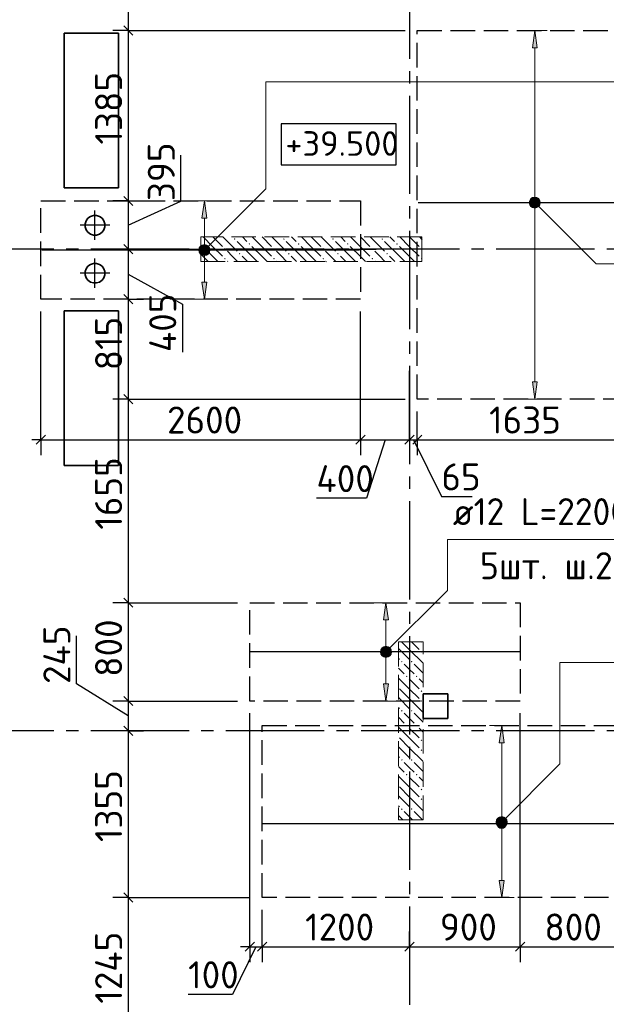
# Model space of a CAD drawing. Header units: millimetres. Extents: x 40580 to 1930067, y -240640 to 81020.
# Tile 348 of 656: x 1033623 to 1038396, y -218039 to -210025. Entities that reach past the tile are written whole.
import ezdxf

# ---------------------------------------------------------------- set-up
doc = ezdxf.new("R2010")
doc.units = ezdxf.units.MM
for name, pattern in [('______2', [270, 200, -70]), ('______5', [1100, 800, -100, 100, -100]), ('CENTER', [2, 1.25, -0.25, 0.25, -0.25])]:
    doc.linetypes.add(name, pattern=pattern)
for name, color, linetype, lineweight in [('Standard', 7, 'Continuous', 25), ('Высотные отметки', 7, 'Continuous', 25), ('ДОП Верх по У', 7, 'Continuous', 25), ('ЖБ Перекрытие верхний уровень', 7, 'Continuous', 35), ('ОСИ', 7, 'CENTER', 15), ('Позиционная метка номер позиции', 7, 'Continuous', 13), ('Примечания', 7, 'Continuous', 13)]:
    doc.layers.add(name, color=color, linetype=linetype, lineweight=lineweight)
doc.layers.add('ЖБ Пилон', color=7, linetype='______2', lineweight=13, true_color=0xa0a0a0)
doc.styles.add('GOST 2.304', font='isocpeur.ttf', dxfattribs={"width": 0.8})
doc.styles.add('ISOCPEUR', font='isocpeur.ttf')

msp = doc.modelspace()

# ---------------------------------------------------------------- hatches: boundary and pattern name
at = {"layer": 'ДОП Верх по У', "linetype": 'Continuous', "lineweight": 13, "transparency": 33554687}
for points in [[(1037834.6, -210253), (1037814.6, -210113), (1037794.6, -210253)], [(1037782.4, -211494.3), (1037846.9, -211494.3), (1037833.4, -211480.7)], [(1037782.4, -211494.3), (1037833.4, -211480.7), (1037795.9, -211480.7)], [(1037795.9, -211480.7), (1037833.4, -211480.7), (1037814.6, -211475.5)], [(1035145.6, -211640), (1035125.6, -211500), (1035105.6, -211640)], [(1037777.1, -211513), (1037852.1, -211513), (1037846.9, -211494.3)], [(1037777.1, -211513), (1037846.9, -211494.3), (1037782.4, -211494.3)], [(1037782.4, -211531.7), (1037852.1, -211513), (1037777.1, -211513)], [(1037782.4, -211531.7), (1037846.9, -211531.7), (1037852.1, -211513)], [(1037795.9, -211545.2), (1037846.9, -211531.7), (1037782.4, -211531.7)], [(1037795.9, -211545.2), (1037833.4, -211545.2), (1037846.9, -211531.7)], [(1037833.4, -211545.2), (1037795.9, -211545.2), (1037814.6, -211550.5)], [(1035088.1, -211900), (1035163.1, -211900), (1035157.9, -211881.2)], [(1035088.1, -211900), (1035157.9, -211881.2), (1035093.4, -211881.2)], [(1035093.4, -211881.2), (1035157.9, -211881.2), (1035144.4, -211867.7)], [(1035093.4, -211881.2), (1035144.4, -211867.7), (1035106.9, -211867.7)], [(1035106.9, -211867.7), (1035144.4, -211867.7), (1035125.6, -211862.5)], [(1035093.4, -211918.7), (1035163.1, -211900), (1035088.1, -211900)], [(1035093.4, -211918.7), (1035157.9, -211918.7), (1035163.1, -211900)], [(1035106.9, -211932.2), (1035157.9, -211918.7), (1035093.4, -211918.7)], [(1035106.9, -211932.2), (1035144.4, -211932.2), (1035157.9, -211918.7)], [(1035144.4, -211932.2), (1035106.9, -211932.2), (1035125.6, -211937.5)], [(1036623.2, -214910), (1036603.2, -214770), (1036583.2, -214910)], [(1036565.7, -215170), (1036640.7, -215170), (1036635.5, -215151.2)], [(1036565.7, -215170), (1036635.5, -215151.2), (1036571, -215151.2)], [(1036571, -215188.7), (1036640.7, -215170), (1036565.7, -215170)], [(1036571, -215151.2), (1036635.5, -215151.2), (1036622, -215137.7)], [(1036571, -215151.2), (1036622, -215137.7), (1036584.5, -215137.7)], [(1036571, -215188.7), (1036635.5, -215188.7), (1036640.7, -215170)], [(1036584.5, -215137.7), (1036622, -215137.7), (1036603.2, -215132.5)], [(1036584.5, -215202.2), (1036635.5, -215188.7), (1036571, -215188.7)], [(1036584.5, -215202.2), (1036622, -215202.2), (1036635.5, -215188.7)], [(1036622, -215202.2), (1036584.5, -215202.2), (1036603.2, -215207.5)], [(1037565.6, -215910), (1037545.6, -215770), (1037525.6, -215910)], [(1037513.4, -216551.2), (1037577.9, -216551.2), (1037564.4, -216537.7)], [(1037513.4, -216551.2), (1037564.4, -216537.7), (1037526.9, -216537.7)], [(1037526.9, -216537.7), (1037564.4, -216537.7), (1037545.6, -216532.5)], [(1037508.1, -216570), (1037583.1, -216570), (1037577.9, -216551.2)], [(1037508.1, -216570), (1037577.9, -216551.2), (1037513.4, -216551.2)], [(1037513.4, -216588.7), (1037583.1, -216570), (1037508.1, -216570)], [(1037513.4, -216588.7), (1037577.9, -216588.7), (1037583.1, -216570)], [(1037526.9, -216602.2), (1037577.9, -216588.7), (1037513.4, -216588.7)], [(1037526.9, -216602.2), (1037564.4, -216602.2), (1037577.9, -216588.7)], [(1037564.4, -216602.2), (1037526.9, -216602.2), (1037545.6, -216607.5)]]:
    msp.add_hatch(color=7, dxfattribs=at).paths.add_polyline_path(points)
for points in [[(1035145.6, -212160), (1035125.6, -212300), (1035105.6, -212160)], [(1037834.6, -212973), (1037814.6, -213113), (1037794.6, -212973)], [(1036623.2, -215430), (1036603.2, -215570), (1036583.2, -215430)], [(1037565.6, -217030), (1037545.6, -217170), (1037525.6, -217030)]]:
    msp.add_hatch(color=7, dxfattribs=at).paths.add_polyline_path(points, flags=16)
at = {"layer": 'ЖБ Пилон', "linetype": 'Continuous', "lineweight": -3, "transparency": 33554687}
for points in [[(1035366.1, -211809.9), (1035372.6, -211803.4), (1035379.1, -211809.9), (1035372.6, -211816.4)], [(1035766.1, -211809.9), (1035772.6, -211803.4), (1035779.1, -211809.9), (1035772.6, -211816.4)], [(1036166.1, -211809.9), (1036172.6, -211803.4), (1036179.1, -211809.9), (1036172.6, -211816.4)], [(1036566.1, -211809.9), (1036572.6, -211803.4), (1036579.1, -211809.9), (1036572.6, -211816.4)], [(1035095.6, -211846.4), (1035099.1, -211849.9), (1035095.6, -211853.3)], [(1035286.1, -211889.8), (1035292.6, -211883.4), (1035299.1, -211889.8), (1035292.6, -211896.3)], [(1035486.1, -211849.9), (1035492.6, -211843.4), (1035499.1, -211849.9), (1035492.6, -211856.4)], [(1035686.1, -211889.8), (1035692.6, -211883.4), (1035699.1, -211889.8), (1035692.6, -211896.3)], [(1035886.1, -211849.9), (1035892.6, -211843.4), (1035899.1, -211849.9), (1035892.6, -211856.4)], [(1036086.1, -211889.8), (1036092.6, -211883.4), (1036099.1, -211889.8), (1036092.6, -211896.3)], [(1036286.1, -211849.9), (1036292.6, -211843.4), (1036299.1, -211849.9), (1036292.6, -211856.4)], [(1036486.1, -211889.8), (1036492.6, -211883.4), (1036499.1, -211889.8), (1036492.6, -211896.3)], [(1036686.1, -211849.9), (1036692.6, -211843.4), (1036699.1, -211849.9), (1036692.6, -211856.4)], [(1036886.1, -211889.8), (1036892.6, -211883.4), (1036895.6, -211886.4), (1036895.6, -211893.3), (1036892.6, -211896.3)], [(1035286.1, -211969.9), (1035292.6, -211963.4), (1035299.1, -211969.9), (1035292.6, -211976.3)], [(1035406.1, -211929.9), (1035412.6, -211923.4), (1035419.1, -211929.9), (1035412.6, -211936.4)], [(1035686.1, -211969.9), (1035692.6, -211963.4), (1035699.1, -211969.9), (1035692.6, -211976.3)], [(1035806.1, -211929.9), (1035812.6, -211923.4), (1035819.1, -211929.9), (1035812.6, -211936.4)], [(1036086.1, -211969.9), (1036092.6, -211963.4), (1036099.1, -211969.9), (1036092.6, -211976.3)], [(1036206.1, -211929.9), (1036212.6, -211923.4), (1036219.1, -211929.9), (1036212.6, -211936.4)], [(1036486.1, -211969.9), (1036492.6, -211963.4), (1036499.1, -211969.9), (1036492.6, -211976.3)], [(1036606.1, -211929.9), (1036612.6, -211923.4), (1036619.1, -211929.9), (1036612.6, -211936.4)], [(1036886.1, -211969.9), (1036892.6, -211963.4), (1036895.6, -211966.4), (1036895.6, -211973.3), (1036892.6, -211976.3)], [(1036886.1, -215089.8), (1036887.9, -215088), (1036897.2, -215088), (1036899.1, -215089.8), (1036892.6, -215096.3)], [(1036886.1, -215169.9), (1036892.6, -215163.4), (1036899.1, -215169.9), (1036892.6, -215176.3)], [(1036726.1, -215249.9), (1036732.6, -215243.4), (1036739.1, -215249.9), (1036732.6, -215256.4)], [(1036806.1, -215249.9), (1036812.6, -215243.4), (1036819.1, -215249.9), (1036812.6, -215256.4)], [(1036766.1, -215369.9), (1036772.6, -215363.4), (1036779.1, -215369.9), (1036772.6, -215376.3)], [(1036846.1, -215369.9), (1036852.6, -215363.4), (1036859.1, -215369.9), (1036852.6, -215376.3)], [(1036886.1, -215489.8), (1036892.6, -215483.4), (1036899.1, -215489.8), (1036892.6, -215496.3)], [(1036886.1, -215569.9), (1036892.6, -215563.4), (1036899.1, -215569.9), (1036892.6, -215576.3)], [(1036726.1, -215649.9), (1036732.6, -215643.4), (1036739.1, -215649.9), (1036732.6, -215656.4)], [(1036806.1, -215649.9), (1036812.6, -215643.4), (1036819.1, -215649.9), (1036812.6, -215656.4)], [(1036766.1, -215769.9), (1036772.6, -215763.4), (1036779.1, -215769.9), (1036772.6, -215776.3)], [(1036846.1, -215769.9), (1036852.6, -215763.4), (1036859.1, -215769.9), (1036852.6, -215776.3)], [(1036886.1, -215889.8), (1036892.6, -215883.4), (1036899.1, -215889.8), (1036892.6, -215896.3)], [(1036886.1, -215969.9), (1036892.6, -215963.4), (1036899.1, -215969.9), (1036892.6, -215976.3)], [(1036726.1, -216049.9), (1036732.6, -216043.4), (1036739.1, -216049.9), (1036732.6, -216056.4)], [(1036806.1, -216049.9), (1036812.6, -216043.4), (1036819.1, -216049.9), (1036812.6, -216056.4)], [(1036766.1, -216169.9), (1036772.6, -216163.4), (1036779.1, -216169.9), (1036772.6, -216176.3)], [(1036846.1, -216169.9), (1036852.6, -216163.4), (1036859.1, -216169.9), (1036852.6, -216176.3)], [(1036886.1, -216289.8), (1036892.6, -216283.4), (1036899.1, -216289.8), (1036892.6, -216296.3)], [(1036886.1, -216369.9), (1036892.6, -216363.4), (1036899.1, -216369.9), (1036892.6, -216376.3)], [(1036726.1, -216449.9), (1036732.6, -216443.4), (1036739.1, -216449.9), (1036732.6, -216456.4)], [(1036806.1, -216449.9), (1036812.6, -216443.4), (1036819.1, -216449.9), (1036812.6, -216456.4)]]:
    msp.add_hatch(color=7, dxfattribs=at).paths.add_polyline_path(points, flags=16)
at = {"layer": 'Позиционная метка номер позиции', "linetype": 'Continuous', "lineweight": 13, "transparency": 33554687}
for points in [[(1037771.4, -211501.5), (1037803.2, -211469.7), (1037782.8, -211481.2)], [(1037803.2, -211469.7), (1037771.4, -211501.5), (1037771.4, -211524.4)], [(1037803.2, -211469.7), (1037771.4, -211524.4), (1037826.1, -211469.7)], [(1037826.1, -211469.7), (1037771.4, -211524.4), (1037782.8, -211544.8)], [(1037826.1, -211469.7), (1037782.8, -211544.8), (1037846.4, -211481.2)], [(1037846.4, -211481.2), (1037782.8, -211544.8), (1037803.2, -211556.3)], [(1037846.4, -211481.2), (1037803.2, -211556.3), (1037857.9, -211501.5)], [(1037857.9, -211501.5), (1037803.2, -211556.3), (1037826.1, -211556.3)], [(1037857.9, -211501.5), (1037826.1, -211556.3), (1037857.9, -211524.4)], [(1037857.9, -211524.4), (1037826.1, -211556.3), (1037846.4, -211544.8)], [(1035082.4, -211888.5), (1035157.5, -211931.8), (1035093.8, -211868.2)], [(1035082.4, -211911.4), (1035137.1, -211943.3), (1035082.4, -211888.5)], [(1035082.4, -211888.5), (1035137.1, -211943.3), (1035157.5, -211931.8)], [(1035093.8, -211868.2), (1035168.9, -211911.4), (1035114.2, -211856.7)], [(1035093.8, -211868.2), (1035157.5, -211931.8), (1035168.9, -211911.4)], [(1035114.2, -211856.7), (1035168.9, -211911.4), (1035168.9, -211888.5)], [(1035114.2, -211856.7), (1035168.9, -211888.5), (1035137.1, -211856.7)], [(1035137.1, -211856.7), (1035168.9, -211888.5), (1035157.5, -211868.2)], [(1035114.2, -211943.3), (1035082.4, -211911.4), (1035093.8, -211931.8)], [(1035082.4, -211911.4), (1035114.2, -211943.3), (1035137.1, -211943.3)], [(1036559.9, -215158.5), (1036635, -215201.8), (1036571.4, -215138.2)], [(1036559.9, -215181.5), (1036614.7, -215213.3), (1036559.9, -215158.5)], [(1036559.9, -215158.5), (1036614.7, -215213.3), (1036635, -215201.8)], [(1036571.4, -215138.2), (1036646.5, -215181.5), (1036591.8, -215126.7)], [(1036571.4, -215138.2), (1036635, -215201.8), (1036646.5, -215181.5)], [(1036591.8, -215126.7), (1036646.5, -215181.5), (1036646.5, -215158.5)], [(1036591.8, -215126.7), (1036646.5, -215158.5), (1036614.7, -215126.7)], [(1036614.7, -215126.7), (1036646.5, -215158.5), (1036635, -215138.2)], [(1036591.8, -215213.3), (1036559.9, -215181.5), (1036571.4, -215201.8)], [(1036559.9, -215181.5), (1036591.8, -215213.3), (1036614.7, -215213.3)], [(1037502.4, -216544.5), (1037577.5, -216587.8), (1037513.8, -216524.2)], [(1037513.8, -216524.2), (1037588.9, -216567.4), (1037534.2, -216512.7)], [(1037513.8, -216524.2), (1037577.5, -216587.8), (1037588.9, -216567.4)], [(1037534.2, -216512.7), (1037588.9, -216567.4), (1037588.9, -216544.5)], [(1037534.2, -216512.7), (1037588.9, -216544.5), (1037557.1, -216512.7)], [(1037557.1, -216512.7), (1037588.9, -216544.5), (1037577.5, -216524.2)], [(1037502.4, -216567.4), (1037557.1, -216599.3), (1037502.4, -216544.5)], [(1037502.4, -216544.5), (1037557.1, -216599.3), (1037577.5, -216587.8)], [(1037534.2, -216599.3), (1037502.4, -216567.4), (1037513.8, -216587.8)], [(1037502.4, -216567.4), (1037534.2, -216599.3), (1037557.1, -216599.3)]]:
    msp.add_hatch(color=7, dxfattribs=at).paths.add_polyline_path(points)

# ---------------------------------------------------------------- linework, layer by layer
at = {"layer": 'Standard', "color": 7, "linetype": 'Continuous', "lineweight": -3, "transparency": 33554687}
for p, q in [((1034506.7, -209030), (1034506.7, -210113)), ((1034506.7, -210113), (1034506.7, -211500)), ((1034935.1, -211501.3), (1034935.1, -211126.1)), ((1034506.7, -211500), (1034506.7, -211893)), ((1034506.7, -211696.5), (1034935.1, -211501.3)), ((1034506.7, -211893), (1034506.7, -212300)), ((1034506.7, -212096.5), (1034947, -212339.3)), ((1034506.7, -212300), (1034506.7, -213113)), ((1034947, -212339.3), (1034947, -212730.1)), ((1034506.7, -213113), (1034506.7, -214770)), ((1033795.6, -213443), (1033720.6, -213443)), ((1036395.6, -213443), (1036795.6, -213443)), ((1036595.6, -213443), (1036444.3, -213920.3)), ((1036795.6, -213443), (1036858.6, -213443)), ((1036827.1, -213443), (1037054.5, -213905.9)), ((1036858.6, -213443), (1038495.6, -213443)), ((1036444.3, -213920.3), (1036037.7, -213920.3)), ((1037054.5, -213905.9), (1037304.7, -213905.9)), ((1034506.7, -214770), (1034506.7, -215570)), ((1034085.2, -215431.3), (1034085.2, -215040.5)), ((1034506.7, -215691.5), (1034085.2, -215431.3)), ((1034506.7, -215570), (1034506.7, -215813)), ((1034506.7, -215813), (1034506.7, -217170)), ((1034506.7, -217170), (1034506.7, -218413)), ((1035545.6, -217570), (1035353.3, -217958.7)), ((1035495.6, -217570), (1035420.6, -217570)), ((1035495.6, -217570), (1035595.6, -217570)), ((1035353.3, -217958.7), (1034993.6, -217958.7))]:
    msp.add_line(p, q, dxfattribs=at)
at = {"layer": 'Standard', "color": 251, "linetype": 'Continuous', "lineweight": -3, "true_color": 0x656565, "transparency": 33554687}
for p, q in [((1034506.7, -210113), (1034381.7, -210113)), ((1034506.7, -210113), (1034631.7, -210113)), ((1034506.7, -211500), (1034381.7, -211500)), ((1034506.7, -211500), (1034631.7, -211500)), ((1034506.7, -211500), (1034506.7, -211500)), ((1034506.7, -211893), (1034381.7, -211893)), ((1034506.7, -211893), (1034631.7, -211893)), ((1034506.7, -212300), (1034381.7, -212300)), ((1034506.7, -212300), (1034631.7, -212300)), ((1034506.7, -212300), (1034506.7, -212300)), ((1033795.6, -213443), (1033795.6, -212400)), ((1034506.7, -213113), (1034381.7, -213113)), ((1034506.7, -213113), (1034631.7, -213113)), ((1034506.7, -213113), (1036758.6, -213113)), ((1033795.6, -213443), (1033795.6, -213318)), ((1036395.6, -213443), (1036395.6, -213318)), ((1036795.6, -213443), (1036795.6, -213318)), ((1036858.6, -213443), (1036858.6, -213318)), ((1033795.6, -213443), (1033795.6, -213568)), ((1036395.6, -213443), (1036395.6, -213568)), ((1036795.6, -213443), (1036795.6, -213568)), ((1036858.6, -213443), (1036858.6, -213568)), ((1034506.7, -214770), (1034381.7, -214770)), ((1034506.7, -214770), (1034631.7, -214770)), ((1034506.7, -214770), (1035395.6, -214770)), ((1034506.7, -215570), (1034381.7, -215570)), ((1034506.7, -215570), (1034631.7, -215570)), ((1034506.7, -215570), (1035395.6, -215570)), ((1037695.6, -217570), (1037695.6, -215670)), ((1034506.7, -215813), (1034381.7, -215813)), ((1034506.7, -215813), (1034631.7, -215813)), ((1034506.7, -215813), (1034506.7, -215813)), ((1034506.7, -217170), (1034381.7, -217170)), ((1034506.7, -217170), (1034631.7, -217170)), ((1034506.7, -217170), (1035495.6, -217170)), ((1035595.6, -217570), (1035595.6, -217270)), ((1035495.6, -217570), (1035495.6, -217445)), ((1035595.6, -217570), (1035595.6, -217445)), ((1036795.6, -217570), (1036795.6, -217445)), ((1037695.6, -217570), (1037695.6, -217445)), ((1035495.6, -217570), (1035495.6, -217695)), ((1035595.6, -217570), (1035595.6, -217695)), ((1036795.6, -217570), (1036795.6, -217695)), ((1036795.6, -217570), (1036795.6, -217570)), ((1037695.6, -217570), (1037695.6, -217695))]:
    msp.add_line(p, q, dxfattribs=at)
at = {"layer": 'Standard', "color": 7, "linetype": 'Continuous', "lineweight": 25, "transparency": 33554687}
for p, q in [((1034469.2, -210075.5), (1034544.2, -210150.5)), ((1034469.2, -211462.5), (1034544.2, -211537.5)), ((1034469.2, -211855.5), (1034544.2, -211930.5)), ((1034469.2, -212262.5), (1034544.2, -212337.5)), ((1034469.2, -213075.5), (1034544.2, -213150.5)), ((1033758.1, -213480.5), (1033833.1, -213405.5)), ((1036358.1, -213480.5), (1036433.1, -213405.5)), ((1036758.1, -213480.5), (1036833.1, -213405.5)), ((1036821.1, -213480.5), (1036896.1, -213405.5)), ((1034469.2, -214732.5), (1034544.2, -214807.5)), ((1034469.2, -215532.5), (1034544.2, -215607.5)), ((1034469.2, -215775.5), (1034544.2, -215850.5)), ((1034469.2, -217132.5), (1034544.2, -217207.5)), ((1035458.1, -217607.5), (1035533.1, -217532.5)), ((1035558.1, -217607.5), (1035633.1, -217532.5)), ((1036758.1, -217607.5), (1036833.1, -217532.5)), ((1037658.1, -217607.5), (1037733.1, -217532.5))]:
    msp.add_line(p, q, dxfattribs=at)
at = {"layer": 'Standard', "color": 8, "linetype": '______5', "lineweight": -3, "transparency": 33554687}
for p, q in [((1034235.6, -211817.5), (1034235.6, -211578.5)), ((1034355.1, -211698), (1034116.1, -211698)), ((1034235.6, -212207.5), (1034235.6, -211968.5)), ((1034355.1, -212088), (1034116.1, -212088))]:
    msp.add_line(p, q, dxfattribs=at)
at = {"layer": 'Standard', "color": 251, "linetype": 'Continuous', "lineweight": -3, "true_color": 0x656565, "transparency": 33554687}
for points in [[(1034506.7, -210113), (1034787.7, -210113), (1034787.7, -210113), (1034830.8, -210113), (1034830.8, -210113), (1036758.6, -210113)], [(1034506.7, -211893), (1034883.3, -211893), (1034883.3, -211893), (1036524.6, -211893)], [(1036395.6, -213443), (1036395.6, -213426), (1036395.6, -213426), (1036395.6, -212400)], [(1036795.6, -213443), (1036795.6, -213426), (1036795.6, -213426), (1036795.6, -212882.2)], [(1036858.6, -213443), (1036858.6, -213426), (1036858.6, -213426), (1036858.6, -213213)], [(1035495.6, -217570), (1035495.6, -217324.7), (1035495.6, -217324.7), (1035495.6, -215670)]]:
    msp.add_lwpolyline(points, dxfattribs=at)
at = {"layer": 'Standard', "color": 7, "linetype": 'Continuous', "lineweight": -3, "transparency": 33554687}
for points in [[(1033795.6, -213443), (1034811.3, -213443), (1034811.3, -213443), (1034900.1, -213443), (1034900.1, -213443), (1036395.6, -213443)], [(1035595.6, -217570), (1035739.9, -217570), (1035739.9, -217570), (1036726.8, -217570), (1036726.8, -217570), (1036795.6, -217570)], [(1036795.6, -217570), (1037491.5, -217570), (1037491.5, -217570), (1037695.6, -217570)], [(1037695.6, -217570), (1038259, -217570), (1038259, -217570), (1038495.6, -217570)]]:
    msp.add_lwpolyline(points, dxfattribs=at)
at = {"layer": 'Высотные отметки', "color": 7, "linetype": 'Continuous', "lineweight": -3, "transparency": 33554687}
msp.add_lwpolyline([(1035750.8, -211205.9), (1036686.4, -211205.9), (1036686.4, -210872.5), (1035750.8, -210872.5), (1035750.8, -211205.9)], dxfattribs=at)
at = {"layer": 'ДОП Верх по У', "color": 251, "linetype": 'Continuous', "lineweight": 13, "true_color": 0x494949, "transparency": 33554687}
for p, q in [((1037814.6, -210113), (1037714.6, -210113)), ((1037814.6, -210113), (1037794.6, -210253)), ((1037834.6, -210253), (1037814.6, -210113)), ((1037814.6, -210113), (1037914.6, -210113)), ((1037814.6, -210113), (1037814.6, -210113)), ((1037794.6, -210253), (1037834.6, -210253)), ((1037814.6, -211483), (1037814.6, -210253)), ((1035125.6, -211500), (1035025.6, -211500)), ((1035125.6, -211500), (1035105.6, -211640)), ((1035145.6, -211640), (1035125.6, -211500)), ((1035125.6, -211500), (1035225.6, -211500)), ((1035125.6, -211500), (1035125.6, -211500)), ((1037777.1, -211513), (1037777.1, -211513)), ((1037814.6, -212973), (1037814.6, -211543)), ((1037852.1, -211513), (1037852.1, -211513)), ((1035105.6, -211640), (1035145.6, -211640)), ((1035125.6, -211870), (1035125.6, -211640)), ((1035088.1, -211900), (1035088.1, -211900)), ((1035125.6, -212160), (1035125.6, -211930)), ((1035163.1, -211900), (1035163.1, -211900)), ((1035125.6, -212300), (1035105.6, -212160)), ((1035105.6, -212160), (1035145.6, -212160)), ((1035145.6, -212160), (1035125.6, -212300)), ((1035125.6, -212300), (1035025.6, -212300)), ((1035125.6, -212300), (1035225.6, -212300)), ((1035125.6, -212300), (1035125.6, -212300)), ((1037814.6, -213113), (1037794.6, -212973)), ((1037794.6, -212973), (1037834.6, -212973)), ((1037834.6, -212973), (1037814.6, -213113)), ((1037814.6, -213113), (1037714.6, -213113)), ((1037814.6, -213113), (1037914.6, -213113)), ((1037814.6, -213113), (1037814.6, -213113)), ((1036603.2, -214770), (1036503.2, -214770)), ((1036603.2, -214770), (1036583.2, -214910)), ((1036623.2, -214910), (1036603.2, -214770)), ((1036603.2, -214770), (1036703.2, -214770)), ((1036603.2, -214770), (1036603.2, -214770)), ((1036583.2, -214910), (1036623.2, -214910)), ((1036603.2, -215140), (1036603.2, -214910)), ((1036565.7, -215170), (1036565.7, -215170)), ((1036640.7, -215170), (1036640.7, -215170)), ((1036603.2, -215430), (1036603.2, -215200)), ((1036603.2, -215570), (1036583.2, -215430)), ((1036583.2, -215430), (1036623.2, -215430)), ((1036623.2, -215430), (1036603.2, -215570)), ((1036603.2, -215570), (1036503.2, -215570)), ((1036603.2, -215570), (1036703.2, -215570)), ((1036603.2, -215570), (1036603.2, -215570)), ((1037545.6, -215770), (1037445.6, -215770)), ((1037545.6, -215770), (1037525.6, -215910)), ((1037565.6, -215910), (1037545.6, -215770)), ((1037545.6, -215770), (1037645.6, -215770)), ((1037545.6, -215770), (1037545.6, -215770)), ((1037525.6, -215910), (1037565.6, -215910)), ((1037545.6, -216540), (1037545.6, -215910)), ((1037508.1, -216570), (1037508.1, -216570)), ((1037545.6, -217030), (1037545.6, -216600)), ((1037583.1, -216570), (1037583.1, -216570)), ((1037545.6, -217170), (1037525.6, -217030)), ((1037525.6, -217030), (1037565.6, -217030)), ((1037565.6, -217030), (1037545.6, -217170)), ((1037545.6, -217170), (1037445.6, -217170)), ((1037545.6, -217170), (1037645.6, -217170)), ((1037545.6, -217170), (1037545.6, -217170))]:
    msp.add_line(p, q, dxfattribs=at)
at = {"layer": 'ДОП Верх по У', "color": 7, "linetype": 'Continuous', "lineweight": -3, "transparency": 33554687}
for p, q in [((1036864.6, -211513), (1038564.6, -211513)), ((1036388.6, -211900), (1033802.6, -211900)), ((1037689.6, -215170), (1035501.6, -215170)), ((1039489.6, -216570), (1035601.6, -216570))]:
    msp.add_line(p, q, dxfattribs=at)
at = {"layer": 'ДОП Верх по У', "color": 251, "linetype": 'Continuous', "lineweight": 13, "true_color": 0x494949, "transparency": 33554687}
for centre in [(1037814.6, -211513), (1035125.6, -211900), (1036603.2, -215170), (1037545.6, -216570)]:
    msp.add_circle(centre, 37.5, dxfattribs=at)
at = {"layer": 'ЖБ Перекрытие верхний уровень', "transparency": 33554687}
for p, q in [((1034425.6, -210133), (1033985.6, -210133)), ((1033985.6, -210133), (1033985.6, -211393)), ((1034425.6, -211393), (1034425.6, -210133)), ((1033985.6, -211393), (1034085.6, -211393)), ((1034085.6, -211393), (1034425.6, -211393)), ((1034178.6, -211641), (1034163.8, -211661.4)), ((1034199, -211626.1), (1034178.6, -211641)), ((1034223, -211618.3), (1034199, -211626.1)), ((1034248.3, -211618.3), (1034223, -211618.3)), ((1034272.3, -211626.1), (1034248.3, -211618.3)), ((1034292.7, -211641), (1034272.3, -211626.1)), ((1034307.5, -211661.4), (1034292.7, -211641)), ((1034163.8, -211661.4), (1034156, -211685.4)), ((1034156, -211685.4), (1034156, -211710.6)), ((1034156, -211710.6), (1034163.8, -211734.6)), ((1034315.3, -211685.4), (1034307.5, -211661.4)), ((1034307.5, -211734.6), (1034315.3, -211710.6)), ((1034315.3, -211710.6), (1034315.3, -211685.4)), ((1034163.8, -211734.6), (1034178.6, -211755)), ((1034178.6, -211755), (1034199, -211769.9)), ((1034199, -211769.9), (1034223, -211777.7)), ((1034223, -211777.7), (1034248.3, -211777.7)), ((1034248.3, -211777.7), (1034272.3, -211769.9)), ((1034272.3, -211769.9), (1034292.7, -211755)), ((1034292.7, -211755), (1034307.5, -211734.6)), ((1034163.8, -212051.4), (1034156, -212075.4)), ((1034178.6, -212031), (1034163.8, -212051.4)), ((1034199, -212016.1), (1034178.6, -212031)), ((1034223, -212008.3), (1034199, -212016.1)), ((1034248.3, -212008.3), (1034223, -212008.3)), ((1034272.3, -212016.1), (1034248.3, -212008.3)), ((1034292.7, -212031), (1034272.3, -212016.1)), ((1034307.5, -212051.4), (1034292.7, -212031)), ((1034315.3, -212075.4), (1034307.5, -212051.4)), ((1034156, -212075.4), (1034156, -212100.6)), ((1034156, -212100.6), (1034163.8, -212124.6)), ((1034163.8, -212124.6), (1034178.6, -212145)), ((1034292.7, -212145), (1034307.5, -212124.6)), ((1034307.5, -212124.6), (1034315.3, -212100.6)), ((1034315.3, -212100.6), (1034315.3, -212075.4)), ((1034178.6, -212145), (1034199, -212159.9)), ((1034199, -212159.9), (1034223, -212167.7)), ((1034223, -212167.7), (1034248.3, -212167.7)), ((1034248.3, -212167.7), (1034272.3, -212159.9)), ((1034272.3, -212159.9), (1034292.7, -212145)), ((1034425.6, -212393), (1033985.6, -212393)), ((1033985.6, -212393), (1033985.6, -213653)), ((1034425.6, -213653), (1034425.6, -212393)), ((1033985.6, -213653), (1034425.6, -213653)), ((1037105.6, -215513), (1036905.6, -215513)), ((1036905.6, -215513), (1036905.6, -215713)), ((1037105.6, -215713), (1037105.6, -215513)), ((1036905.6, -215713), (1037105.6, -215713))]:
    msp.add_line(p, q, dxfattribs=at)
at = {"layer": 'ЖБ Пилон', "color": 253, "linetype": '______2', "lineweight": 13, "true_color": 0xa0a0a0, "transparency": 33554687}
for p, q in [((1036895.6, -211793), (1035095.6, -211793)), ((1035095.6, -211793), (1035095.6, -211993)), ((1036895.6, -211993), (1036895.6, -211793)), ((1035095.6, -211993), (1036895.6, -211993)), ((1036705.6, -215088), (1036705.6, -216538)), ((1036905.6, -215088), (1036705.6, -215088)), ((1036905.6, -216538), (1036905.6, -215088)), ((1036705.6, -216538), (1036905.6, -216538))]:
    msp.add_line(p, q, dxfattribs=at)
at = {"layer": 'ЖБ Пилон', "color": 9, "linetype": 'Continuous', "lineweight": -3, "true_color": 0xc7c7c7, "transparency": 33554687}
for p, q in [((1035192.6, -211869.9), (1035115.7, -211793)), ((1035195.7, -211793), (1035272.6, -211869.9)), ((1035275.7, -211793), (1035392.6, -211909.9)), ((1035435.7, -211793), (1035472.6, -211829.9)), ((1035592.6, -211869.9), (1035515.7, -211793)), ((1035595.7, -211793), (1035672.6, -211869.9)), ((1035675.7, -211793), (1035792.6, -211909.9)), ((1035835.7, -211793), (1035872.6, -211829.9)), ((1035992.6, -211869.9), (1035915.7, -211793)), ((1035995.7, -211793), (1036072.6, -211869.9)), ((1036075.7, -211793), (1036192.6, -211909.9)), ((1036235.7, -211793), (1036272.6, -211829.9)), ((1036392.6, -211869.9), (1036315.7, -211793)), ((1036395.7, -211793), (1036472.6, -211869.9)), ((1036475.7, -211793), (1036592.6, -211909.9)), ((1036635.7, -211793), (1036672.6, -211829.9)), ((1036792.6, -211869.9), (1036715.7, -211793)), ((1036795.7, -211793), (1036872.6, -211869.9)), ((1036875.7, -211793), (1036895.6, -211812.9)), ((1035112.6, -211869.9), (1035192.6, -211949.9)), ((1035192.6, -211869.9), (1035272.6, -211949.9)), ((1035512.6, -211949.9), (1035392.6, -211829.9)), ((1035512.6, -211869.9), (1035592.6, -211949.9)), ((1035592.6, -211869.9), (1035672.6, -211949.9)), ((1035912.6, -211949.9), (1035792.6, -211829.9)), ((1035912.6, -211869.9), (1035992.6, -211949.9)), ((1035992.6, -211869.9), (1036072.6, -211949.9)), ((1036312.6, -211949.9), (1036192.6, -211829.9)), ((1036312.6, -211869.9), (1036392.6, -211949.9)), ((1036392.6, -211869.9), (1036472.6, -211949.9)), ((1036712.6, -211949.9), (1036592.6, -211829.9)), ((1036712.6, -211869.9), (1036792.6, -211949.9)), ((1036792.6, -211869.9), (1036872.6, -211949.9)), ((1035112.6, -211949.9), (1035095.6, -211932.9)), ((1035112.6, -211949.9), (1035155.7, -211993)), ((1035192.6, -211949.9), (1035235.7, -211993)), ((1035352.6, -211949.9), (1035312.6, -211909.9)), ((1035392.6, -211989.8), (1035352.6, -211949.9)), ((1035432.6, -211949.9), (1035475.7, -211993)), ((1035512.6, -211949.9), (1035555.7, -211993)), ((1035592.6, -211949.9), (1035635.7, -211993)), ((1035752.6, -211949.9), (1035712.6, -211909.9)), ((1035792.6, -211989.8), (1035752.6, -211949.9)), ((1035832.6, -211949.9), (1035875.7, -211993)), ((1035912.6, -211949.9), (1035955.7, -211993)), ((1035992.6, -211949.9), (1036035.7, -211993)), ((1036152.6, -211949.9), (1036112.6, -211909.9)), ((1036192.6, -211989.8), (1036152.6, -211949.9)), ((1036232.6, -211949.9), (1036275.7, -211993)), ((1036312.6, -211949.9), (1036355.7, -211993)), ((1036392.6, -211949.9), (1036435.7, -211993)), ((1036552.6, -211949.9), (1036512.6, -211909.9)), ((1036592.6, -211989.8), (1036552.6, -211949.9)), ((1036632.6, -211949.9), (1036675.7, -211993)), ((1036712.6, -211949.9), (1036755.7, -211993)), ((1036792.6, -211949.9), (1036835.7, -211993)), ((1035312.6, -211989.8), (1035315.7, -211993)), ((1035712.6, -211989.8), (1035715.7, -211993)), ((1036112.6, -211989.8), (1036115.7, -211993)), ((1036512.6, -211989.8), (1036515.7, -211993)), ((1036730.7, -215088), (1036792.6, -215149.9)), ((1036810.7, -215088), (1036872.6, -215149.9)), ((1036712.6, -215149.9), (1036705.6, -215142.9)), ((1036712.6, -215149.9), (1036792.6, -215229.9)), ((1036792.6, -215149.9), (1036905.6, -215262.9)), ((1036705.6, -215222.9), (1036712.6, -215229.9)), ((1036705.6, -215302.9), (1036752.6, -215349.9)), ((1036792.6, -215309.9), (1036752.6, -215269.9)), ((1036832.6, -215349.9), (1036792.6, -215309.9)), ((1036832.6, -215269.9), (1036905.6, -215342.9)), ((1036792.6, -215469.9), (1036705.6, -215382.9)), ((1036792.6, -215389.8), (1036872.6, -215469.9)), ((1036872.6, -215389.8), (1036905.6, -215422.9)), ((1036712.6, -215469.9), (1036792.6, -215549.9)), ((1036792.6, -215469.9), (1036872.6, -215549.9)), ((1036712.6, -215549.9), (1036705.6, -215542.9)), ((1036712.6, -215549.9), (1036792.6, -215629.9)), ((1036792.6, -215549.9), (1036905.6, -215662.9)), ((1036705.6, -215622.9), (1036712.6, -215629.9)), ((1036705.6, -215702.9), (1036752.6, -215749.9)), ((1036792.6, -215709.9), (1036752.6, -215669.9)), ((1036832.6, -215749.9), (1036792.6, -215709.9)), ((1036832.6, -215669.9), (1036905.6, -215742.9)), ((1036792.6, -215869.9), (1036705.6, -215782.9)), ((1036792.6, -215789.8), (1036872.6, -215869.9)), ((1036872.6, -215789.8), (1036905.6, -215822.9)), ((1036712.6, -215869.9), (1036792.6, -215949.9)), ((1036792.6, -215869.9), (1036872.6, -215949.9)), ((1036712.6, -215949.9), (1036705.6, -215942.9)), ((1036712.6, -215949.9), (1036792.6, -216029.9)), ((1036792.6, -215949.9), (1036905.6, -216062.9)), ((1036705.6, -216022.9), (1036712.6, -216029.9)), ((1036705.6, -216102.9), (1036752.6, -216149.9)), ((1036792.6, -216109.9), (1036752.6, -216069.9)), ((1036832.6, -216149.9), (1036792.6, -216109.9)), ((1036832.6, -216069.9), (1036905.6, -216142.9)), ((1036792.6, -216269.9), (1036705.6, -216182.9)), ((1036792.6, -216189.8), (1036872.6, -216269.9)), ((1036872.6, -216189.8), (1036905.6, -216222.9)), ((1036712.6, -216269.9), (1036792.6, -216349.9)), ((1036792.6, -216269.9), (1036872.6, -216349.9)), ((1036712.6, -216349.9), (1036705.6, -216342.9)), ((1036712.6, -216349.9), (1036792.6, -216429.9)), ((1036792.6, -216349.9), (1036905.6, -216462.9)), ((1036705.6, -216422.9), (1036712.6, -216429.9)), ((1036705.6, -216502.9), (1036740.7, -216538)), ((1036792.6, -216509.9), (1036752.6, -216469.9)), ((1036820.7, -216538), (1036792.6, -216509.9)), ((1036832.6, -216469.9), (1036900.7, -216538))]:
    msp.add_line(p, q, dxfattribs=at)
at = {"layer": 'ОСИ', "color": 8, "linetype": '______5', "lineweight": -3, "transparency": 33554687}
for p, q in [((1036795.6, -200743), (1036795.6, -224513)), ((1044900.8, -211893), (1025771.6, -211893)), ((1044900.8, -215813), (1025771.6, -215813))]:
    msp.add_line(p, q, dxfattribs=at)
at = {"layer": 'Позиционная метка номер позиции', "color": 7, "linetype": 'Continuous', "lineweight": 13, "transparency": 33554687}
for p, q in [((1037782.8, -211481.2), (1037782.8, -211481.2)), ((1037846.4, -211481.2), (1037846.4, -211481.2)), ((1037782.8, -211544.8), (1037782.8, -211544.8)), ((1037846.4, -211544.8), (1037846.4, -211544.8)), ((1035093.8, -211868.2), (1035093.8, -211868.2)), ((1035157.5, -211868.2), (1035157.5, -211868.2)), ((1035093.8, -211931.8), (1035093.8, -211931.8)), ((1035157.5, -211931.8), (1035157.5, -211931.8)), ((1036571.4, -215138.2), (1036571.4, -215138.2)), ((1036635, -215138.2), (1036635, -215138.2)), ((1036571.4, -215201.8), (1036571.4, -215201.8)), ((1036635, -215201.8), (1036635, -215201.8)), ((1037513.8, -216524.2), (1037513.8, -216524.2)), ((1037577.5, -216524.2), (1037577.5, -216524.2)), ((1037513.8, -216587.8), (1037513.8, -216587.8)), ((1037577.5, -216587.8), (1037577.5, -216587.8))]:
    msp.add_line(p, q, dxfattribs=at)
for points in [[(1035125.6, -211900), (1035625.6, -211400), (1035625.6, -210530), (1040777.6, -210530)], [(1037814.6, -211513), (1038314.6, -212013), (1040834.6, -212013)], [(1036603.2, -215170), (1037103.2, -214670), (1037103.2, -214256), (1039327.6, -214256)], [(1037545.6, -216556), (1038019.4, -216082.2), (1038019.4, -215256), (1041017.3, -215256)]]:
    msp.add_lwpolyline(points, dxfattribs=at)
for centre in [(1037814.6, -211513), (1035125.6, -211900), (1036603.2, -215170), (1037545.6, -216556)]:
    msp.add_circle(centre, 45, dxfattribs=at)
at = {"layer": 'Примечания', "color": 7, "linetype": '______2', "lineweight": -3, "transparency": 33554687}
for p, q in [((1036858.6, -210113), (1038570.6, -210113)), ((1036858.6, -213113), (1036858.6, -210113)), ((1033795.6, -211500), (1036395.6, -211500)), ((1033795.6, -212300), (1033795.6, -211500)), ((1036395.6, -211500), (1036395.6, -212300)), ((1036395.6, -212300), (1033795.6, -212300)), ((1038570.6, -213113), (1036858.6, -213113)), ((1035495.6, -214770), (1037695.6, -214770)), ((1035495.6, -215570), (1035495.6, -214770)), ((1037695.6, -214770), (1037695.6, -215570)), ((1037695.6, -215570), (1035495.6, -215570)), ((1035595.6, -215770), (1039495.6, -215770)), ((1035595.6, -217170), (1035595.6, -215770)), ((1039495.6, -217170), (1035595.6, -217170))]:
    msp.add_line(p, q, dxfattribs=at)

# ---------------------------------------------------------------- texts
at = {"layer": 'Standard', "color": 7, "linetype": 'Continuous', "lineweight": 25, "transparency": 33554687, "char_height": 220, "attachment_point": 7, "rotation": 90, "style": 'ISOCPEUR'}
for s, insert, width in [('1385', (1034456.6, -211041), 594.589), ('395', (1034885.1, -211501.3), 500.814), ('405', (1034896.9, -212730.1), 516.396), ('815', (1034456.6, -212878.5), 469.509), ('1655', (1034456.6, -214176), 594.589), ('800', (1034456.7, -215373.3), 531.96), ('245', (1034035.2, -215431.3), 516.384), ('1355', (1034456.6, -216718.2), 579.012), ('1245', (1034456.6, -218033.8), 610.159)]:
    msp.add_mtext(s, dxfattribs=dict(at, insert=insert, width=width))
at = {"layer": 'Standard', "color": 7, "linetype": 'Continuous', "lineweight": 25, "transparency": 33554687, "char_height": 220, "attachment_point": 7, "style": 'ISOCPEUR'}
for s, insert, width in [('2600', (1034822, -213393), 672.622), ('1635', (1037442.6, -213393), 594.589), ('65', (1037054.5, -213855.9), 375.735), ('400', (1036037.7, -213870.2), 531.973), ('1200', (1035945.4, -217520), 625.741), ('900', (1037042.3, -217520), 531.973), ('800', (1037892.3, -217520), 531.967), ('100', (1034993.6, -217908.6), 485.085)]:
    msp.add_mtext(s, dxfattribs=dict(at, insert=insert, width=width))
at = {"layer": 'Высотные отметки', "color": 7, "linetype": 'Continuous', "lineweight": -3, "transparency": 33554687, "insert": (1035784.8, -211132.5), "char_height": 200, "width": 870.467, "attachment_point": 7, "style": 'GOST 2.304'}
msp.add_mtext('\\W1.02;+39.500', dxfattribs=at)
at = {"layer": 'ДОП Верх по У', "color": 7, "linetype": 'Continuous', "lineweight": 13, "transparency": 33554687, "char_height": 220, "attachment_point": 7, "style": 'ISOCPEUR'}
for s, insert, width in [('\\W0.96;ø12 L=2200mm ', (1037147.6, -214138.7), 2152.025), ('\\W0.97;5шт. ш.200 ', (1037367.6, -214578.7), 1713.203)]:
    msp.add_mtext(s, dxfattribs=dict(at, insert=insert, width=width))

doc.saveas('drawing.dxf')
